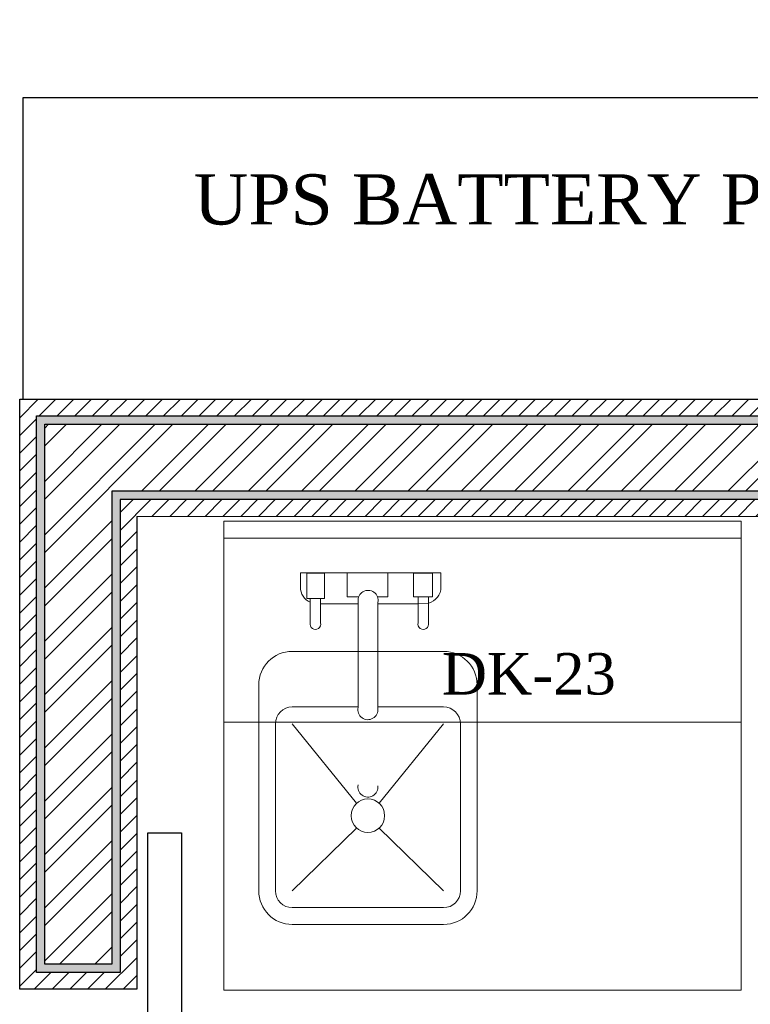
# Model space of a CAD drawing. Extents: x 3940905 to 4145695, y 925352 to 1109797.
# Tile 628 of 656: x 4032760 to 4033850, y 1096441 to 1097911. Entities that reach past the tile are written whole.
import ezdxf

# ---------------------------------------------------------------- set-up
doc = ezdxf.new("R2010")
doc.units = 0
doc.header["$LTSCALE"] = 750
doc.header["$MEASUREMENT"] = 0
for name, color, linetype, lineweight in [('CIVIL WALLS', 7, 'CONTINUOUS', 30), ('CKD Equipments', 252, 'CONTINUOUS', 0), ('FURN', 15, 'CONTINUOUS', 5)]:
    doc.layers.add(name, color=color, linetype=linetype, lineweight=lineweight)
for name, color, linetype in [('DOOR', 44, 'CONTINUOUS'), ('PDF_A - TEXT', 7, 'CONTINUOUS'), ('S-Hatch_8', 7, 'CONTINUOUS'), ('TEXT', 7, 'CONTINUOUS')]:
    doc.layers.add(name, color=color, linetype=linetype)
doc.styles.add('CKD_Dimension Text', font='BOOKOS.TTF')
doc.styles.add('TXT1', font='times.ttf')

msp = doc.modelspace()

# ---------------------------------------------------------------- hatches: boundary and pattern name
at = {"layer": 'CIVIL WALLS', "true_color": 0x136734}
h = msp.add_hatch(dxfattribs=at)
h.set_pattern_fill('AR-CONC', color=116, scale=3)
h.set_pattern_definition([(50, (55598.317, 54286.193), (21.51780548, -1.88256405), [2.25, -24.75]), (355, (55598.317, 54286.193), (-4.16254001, 22.56576401), [1.8, -19.8]), (100.45144446, (55600.11, 54286.036), (17.3552654, 20.68319973), [1.91220576, -21.03426336]), (46.1842, (55598.317, 54292.193), (32.01723992, -4.96557842), [3.375, -37.125]), (96.6356355, (55600.985, 54291.78), (28.03985837, 29.22355802), [2.86831026, -31.5514128]), (351.184164, (55598.317, 54292.193), (28.03985835, 29.223558), [2.7, -29.70000003]), (21, (55601.317, 54290.693), (17.90721156, -12.07856672), [2.25, -24.75]), (326, (55601.317, 54290.693), (7.29945996, 21.75450135), [1.8, -19.8]), (71.45144474, (55602.81, 54289.687), (25.2066713, 9.67593458), [1.9122057, -21.03426336]), (37.5, (55598.317, 54286.193), (0.36479566, 9.986815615), [0, -19.56, 0, -20.1, 0, -19.875]), (7.5, (55598.317, 54286.193), (7.892086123, 11.832351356), [0, -11.46, 0, -19.11, 0, -7.575]), (327.5, (55591.627, 54286.193), (16.014673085, -0.676646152), [0, -7.5, 0, -23.4, 0, -31.05]), (317.5, (55588.627, 54286.193), (17.49558508, 3.00314947), [0, -9.75, 0, -15.54, 0, -22.05])])
h.paths.add_polyline_path([(4036035.8, 1097319.3), (4036035.8, 1097207), (4032897.2, 1097207), (4032897.2, 1096501), (4032797.2, 1096501), (4032797.2, 1097307), (4035436.8, 1097307), (4035436.8, 1097319.5)])
h.paths.add_polyline_path([(4036035.8, 1097307), (4036035.8, 1097194.5), (4032909.7, 1097194.5), (4032909.7, 1096488.5), (4032784.7, 1096488.5), (4032784.7, 1097319.5), (4035556.8, 1097319.5), (4035556.8, 1097307)])
h.paths.add_polyline_path([(4032897.2, 1095527), (4032797.2, 1095527), (4032797.2, 1094670.8), (4032897.2, 1094670.8)], flags=16)
h.paths.add_polyline_path([(4032909.7, 1095539.5), (4032784.7, 1095539.5), (4032784.7, 1094658.3), (4032909.7, 1094658.3)])
at = {"layer": 'S-Hatch_8'}
h = msp.add_hatch(dxfattribs=at)
h.set_pattern_fill('ANSI31', color=6, scale=150)
h.set_pattern_definition([(45, (55598.317, 54286.193), (-13.25825215, 13.25825215), [])])
h.paths.add_polyline_path([(4032909.7, 1095539.5), (4032784.7, 1095539.5), (4032784.7, 1094658.3), (4032909.7, 1094658.3)], flags=16)
h.paths.add_polyline_path([(4032934.7, 1095564.5), (4032759.7, 1095564.5), (4032759.7, 1094633.3), (4032934.7, 1094633.3)])
h.paths.add_polyline_path([(4036035.8, 1097319.5), (4036035.8, 1097194.5), (4032909.7, 1097194.5), (4032909.7, 1096488.5), (4032784.7, 1096488.5), (4032784.7, 1097319.5)], flags=16)
h.paths.add_polyline_path([(4039335.7, 1096589), (4040987, 1096589), (4040987, 1096464), (4039335.7, 1096464)], flags=17)
h.paths.add_polyline_path([(4039335.7, 1096614), (4041012, 1096614), (4041012, 1096439), (4039335.7, 1096439)])
h.paths.add_polyline_path([(4040862, 1095258.7), (4040862, 1095689), (4040987, 1095689), (4040987, 1095258.7), (4042012, 1095258.7), (4042012, 1095133.6), (4039635.8, 1095133.6), (4039635.8, 1095258.7)], flags=16)
h.paths.add_polyline_path([(4040837, 1095283.6), (4040837, 1095689), (4041012, 1095689), (4041012, 1095283.6), (4042037, 1095283.6), (4042037, 1095108.6), (4039635.8, 1095108.6), (4039635.8, 1095283.6)])
h.paths.add_polyline_path([(4044826.6, 1095744.1), (4044825.1, 1098019.7), (4044714.1, 1098019.4), (4044714.1, 1096994.4), (4043387, 1096994.4), (4043387, 1098078.4), (4043262, 1098078.4), (4043262, 1094831.4), (4043387, 1094831.4), (4043387, 1096869.4), (4044714.1, 1096869.4), (4044714.1, 1095868.9), (4044186.9, 1095868.9), (4044186.9, 1095743.9)], flags=17)
h.paths.add_polyline_path([(4044825, 1098044.4), (4044689.1, 1098044.4), (4044689.1, 1097019.4), (4043412, 1097019.4), (4043412, 1098103.4), (4043237, 1098103.4), (4043237, 1094806.4), (4043412, 1094806.4), (4043412, 1096844.4), (4044689.1, 1096844.4), (4044689.1, 1095893.9), (4044161.9, 1095893.9), (4044161.9, 1095718.9), (4044826.6, 1095719.4)])
h.paths.add_polyline_path([(4043387, 1099092.3), (4043753.6, 1099092.3), (4043753.6, 1099217.3), (4043263.4, 1099217.3), (4043263.4, 1098878.4), (4043387, 1098878.4)], flags=16)
h.paths.add_polyline_path([(4043412, 1099067.3), (4043753.6, 1099067.3), (4043753.6, 1099242.3), (4043236.9, 1099242.3), (4043237, 1098853.4), (4043412, 1098853.4)])
h.paths.add_polyline_path([(4041381.5, 1099092.3), (4041381.5, 1102053.4), (4041506.5, 1102053.4), (4041506.5, 1099217.3), (4042311.1, 1099217.3), (4042311.1, 1099092.3)], flags=16)
h.paths.add_polyline_path([(4041356.5, 1099067.3), (4041356.5, 1102078.4), (4041531.5, 1102078.4), (4041531.5, 1099242.3), (4042336.1, 1099242.3), (4042336.1, 1099067.3)])
h.paths.add_polyline_path([(4035556.8, 1097344.5), (4035556.8, 1097319.5), (4035436.8, 1097319.5), (4035436.8, 1097344.5), (4032759.7, 1097344.5), (4032759.7, 1096463.5), (4032934.7, 1096463.5), (4032934.7, 1097169.5), (4036035.8, 1097168.9), (4036035.8, 1097344.5)])
at = {"layer": 'S-Hatch_8', "true_color": 0x636466}
h = msp.add_hatch(dxfattribs=at)
h.set_pattern_fill('ANSI32', color=251, scale=150)
h.set_pattern_definition([(45, (55598.317, 54286.193), (-39.77475644, 39.77475644), []), (45, (55624.834, 54286.193), (-39.77475644, 39.77475644), [])])
h.paths.add_polyline_path([(4036035.8, 1097306.9), (4036035.8, 1097207), (4032897.2, 1097207), (4032897.2, 1096501), (4032797.2, 1096501), (4032797.2, 1097307), (4035436.8, 1097307), (4035436.8, 1097259), (4035556.8, 1097259), (4035556.8, 1097306.9)])

# ---------------------------------------------------------------- linework, layer by layer
at = {"layer": 'CIVIL WALLS', "color": 6, "elevation": -7.6}
msp.add_lwpolyline([(4035556.8, 1097344.5), (4035706.8, 1097344.5), (4036035.8, 1097344.5), (4036035.8, 1097168.9), (4032934.7, 1097169.5), (4032934.7, 1096463.5), (4032759.7, 1096463.5), (4032759.7, 1097344.5), (4035436.8, 1097344.5)], dxfattribs=at)
at = {"layer": 'CIVIL WALLS', "color": 116, "true_color": 0x136734, "elevation": -7.6}
msp.add_lwpolyline([(4035556.8, 1097319.5), (4035706.8, 1097319.5), (4036035.8, 1097319.5), (4036035.8, 1097194.5), (4032909.7, 1097194.5), (4032909.7, 1096488.5), (4032784.7, 1096488.5), (4032784.7, 1097319.5), (4035436.8, 1097319.5)], dxfattribs=at)
at = {"layer": 'CIVIL WALLS', "elevation": -7.6}
msp.add_lwpolyline([(4036035.8, 1097306.9), (4036035.8, 1097207), (4032897.2, 1097207), (4032897.2, 1096501), (4032797.2, 1096501), (4032797.2, 1097307), (4035436.8, 1097307), (4035436.8, 1097259), (4035556.8, 1097259), (4035556.8, 1097306.9)], close=True, dxfattribs=at)
at = {"layer": 'CKD Equipments', "lineweight": 5}
for p, q in [((4033064.6, 1096462.2, -7.6), (4033064.6, 1097162.2, -7.6)), ((4033836.5, 1096462.1, 167), (4033836.5, 1097162.2, 167)), ((4033064.6, 1097137.2, -7.6), (4033836.5, 1097137.2, -7.6)), ((4033836.5, 1096462.2, -7.6), (4033064.6, 1096462.2, -7.6))]:
    msp.add_line(p, q, dxfattribs=at)
at = {"layer": 'CKD Equipments', "ltscale": 2}
msp.add_line((4033836.5, 1097162.2, -7.6), (4033064.6, 1097162.2, -7.6), dxfattribs=at)
at = {"layer": 'CKD Equipments', "color": 6}
for p, q in [((4033178.7, 1097064, 197.4), (4033178.7, 1097085.3, 197.4)), ((4033178.7, 1097085.3, 197.4), (4033388.5, 1097085.3, 197.4)), ((4033178.7, 1097064, 197.4), (4033178.7, 1097085.3, 197.4)), ((4033178.7, 1097085.3, 197.4), (4033388.5, 1097085.3, 197.4)), ((4033178.7, 1097064, 197.4), (4033178.7, 1097085.3, 197.4)), ((4033178.7, 1097085.3, 197.4), (4033388.5, 1097085.3, 197.4)), ((4033178.7, 1097064, 197.4), (4033178.7, 1097085.3, 197.4)), ((4033178.7, 1097085.3, 197.4), (4033388.5, 1097085.3, 197.4)), ((4033188.2, 1097046.8, 197.4), (4033188.2, 1097084.5, 197.4)), ((4033188.2, 1097084.5, 197.4), (4033214.9, 1097084.5, 197.4)), ((4033188.2, 1097046.8, 197.4), (4033188.2, 1097084.5, 197.4)), ((4033188.2, 1097084.5, 197.4), (4033214.9, 1097084.5, 197.4)), ((4033188.2, 1097046.8, 197.4), (4033188.2, 1097084.5, 197.4)), ((4033188.2, 1097084.5, 197.4), (4033214.9, 1097084.5, 197.4)), ((4033188.2, 1097046.8, 197.4), (4033188.2, 1097084.5, 197.4)), ((4033188.2, 1097084.5, 197.4), (4033214.9, 1097084.5, 197.4)), ((4033214.9, 1097084.5, 197.4), (4033214.9, 1097046.8, 197.4)), ((4033214.9, 1097084.5, 197.4), (4033214.9, 1097046.8, 197.4)), ((4033214.9, 1097084.5, 197.4), (4033214.9, 1097046.8, 197.4)), ((4033214.9, 1097084.5, 197.4), (4033214.9, 1097046.8, 197.4)), ((4033248.6, 1097049.2, 197.4), (4033248.6, 1097085.3, 197.4)), ((4033248.6, 1097085.3, 197.4), (4033309.2, 1097085.3, 197.4)), ((4033248.6, 1097049.2, 197.4), (4033248.6, 1097085.3, 197.4)), ((4033248.6, 1097085.3, 197.4), (4033309.2, 1097085.3, 197.4)), ((4033248.6, 1097049.2, 197.4), (4033248.6, 1097085.3, 197.4)), ((4033248.6, 1097085.3, 197.4), (4033309.2, 1097085.3, 197.4)), ((4033248.6, 1097049.2, 197.4), (4033248.6, 1097085.3, 197.4)), ((4033248.6, 1097085.3, 197.4), (4033309.2, 1097085.3, 197.4)), ((4033309.2, 1097085.3, 197.4), (4033309.2, 1097049.2, 197.4)), ((4033309.2, 1097085.3, 197.4), (4033309.2, 1097049.2, 197.4)), ((4033309.2, 1097085.3, 197.4), (4033309.2, 1097049.2, 197.4)), ((4033309.2, 1097085.3, 197.4), (4033309.2, 1097049.2, 197.4)), ((4033347.5, 1097049.2, 197.4), (4033347.5, 1097084.5, 197.4)), ((4033347.5, 1097084.5, 197.4), (4033375.9, 1097084.5, 197.4)), ((4033347.5, 1097049.2, 197.4), (4033347.5, 1097084.5, 197.4)), ((4033347.5, 1097084.5, 197.4), (4033375.9, 1097084.5, 197.4)), ((4033347.5, 1097049.2, 197.4), (4033347.5, 1097084.5, 197.4)), ((4033347.5, 1097084.5, 197.4), (4033375.9, 1097084.5, 197.4)), ((4033347.5, 1097049.2, 197.4), (4033347.5, 1097084.5, 197.4)), ((4033347.5, 1097084.5, 197.4), (4033375.9, 1097084.5, 197.4)), ((4033375.9, 1097084.5, 197.4), (4033375.9, 1097049.2, 197.4)), ((4033375.9, 1097084.5, 197.4), (4033375.9, 1097049.2, 197.4)), ((4033375.9, 1097084.5, 197.4), (4033375.9, 1097049.2, 197.4)), ((4033375.9, 1097084.5, 197.4), (4033375.9, 1097049.2, 197.4)), ((4033388.5, 1097085.3, 197.4), (4033388.5, 1097064, 197.4)), ((4033388.5, 1097085.3, 197.4), (4033388.5, 1097064, 197.4)), ((4033388.5, 1097085.3, 197.4), (4033388.5, 1097064, 197.4)), ((4033388.5, 1097085.3, 197.4), (4033388.5, 1097064, 197.4)), ((4033214.9, 1097046.8, 197.4), (4033188.2, 1097046.8, 197.4)), ((4033214.9, 1097046.8, 197.4), (4033188.2, 1097046.8, 197.4)), ((4033214.9, 1097046.8, 197.4), (4033188.2, 1097046.8, 197.4)), ((4033214.9, 1097046.8, 197.4), (4033188.2, 1097046.8, 197.4)), ((4033193.4, 1097010.7, 197.4), (4033193.4, 1097046.8, 197.4)), ((4033193.4, 1097010.7, 197.4), (4033193.4, 1097046.8, 197.4)), ((4033193.4, 1097010.7, 197.4), (4033193.4, 1097046.8, 197.4)), ((4033193.4, 1097010.7, 197.4), (4033193.4, 1097046.8, 197.4)), ((4033208.9, 1097046.8, 197.4), (4033208.9, 1097010.7, 197.4)), ((4033208.9, 1097046.8, 197.4), (4033208.9, 1097010.7, 197.4)), ((4033208.9, 1097046.8, 197.4), (4033208.9, 1097010.7, 197.4)), ((4033208.9, 1097046.8, 197.4), (4033208.9, 1097010.7, 197.4)), ((4033264.8, 1097039, 197.4), (4033208.9, 1097039, 197.4)), ((4033264.8, 1097039, 197.4), (4033208.9, 1097039, 197.4)), ((4033264.8, 1097039, 197.4), (4033208.9, 1097039, 197.4)), ((4033264.8, 1097039, 197.4), (4033208.9, 1097039, 197.4)), ((4033265.6, 1097049.2, 197.4), (4033248.6, 1097049.2, 197.4)), ((4033265.6, 1097049.2, 197.4), (4033248.6, 1097049.2, 197.4)), ((4033265.6, 1097049.2, 197.4), (4033248.6, 1097049.2, 197.4)), ((4033265.6, 1097049.2, 197.4), (4033248.6, 1097049.2, 197.4)), ((4033264.8, 1097042.4, 197.4), (4033264.8, 1096884.1, 197.4)), ((4033264.8, 1097042.4, 197.4), (4033264.8, 1096884.1, 197.4)), ((4033264.8, 1097042.4, 197.4), (4033264.8, 1096884.1, 197.4)), ((4033264.8, 1097042.4, 197.4), (4033264.8, 1096884.1, 197.4)), ((4033309.2, 1097049.2, 197.4), (4033293.8, 1097049.2, 197.4)), ((4033309.2, 1097049.2, 197.4), (4033293.8, 1097049.2, 197.4)), ((4033309.2, 1097049.2, 197.4), (4033293.8, 1097049.2, 197.4)), ((4033309.2, 1097049.2, 197.4), (4033293.8, 1097049.2, 197.4)), ((4033294.4, 1096882.7, 197.4), (4033294.4, 1097042, 197.4)), ((4033294.4, 1096882.7, 197.4), (4033294.4, 1097042, 197.4)), ((4033294.4, 1096882.7, 197.4), (4033294.4, 1097042, 197.4)), ((4033294.4, 1096882.7, 197.4), (4033294.4, 1097042, 197.4)), ((4033354.3, 1097039, 197.4), (4033294.4, 1097039, 197.4)), ((4033354.3, 1097039, 197.4), (4033294.4, 1097039, 197.4)), ((4033354.3, 1097039, 197.4), (4033294.4, 1097039, 197.4)), ((4033354.3, 1097039, 197.4), (4033294.4, 1097039, 197.4)), ((4033375.9, 1097049.2, 197.4), (4033347.5, 1097049.2, 197.4)), ((4033375.9, 1097049.2, 197.4), (4033347.5, 1097049.2, 197.4)), ((4033375.9, 1097049.2, 197.4), (4033347.5, 1097049.2, 197.4)), ((4033375.9, 1097049.2, 197.4), (4033347.5, 1097049.2, 197.4)), ((4033354.3, 1097010.7, 197.4), (4033354.3, 1097049.2, 197.4)), ((4033354.3, 1097010.7, 197.4), (4033354.3, 1097049.2, 197.4)), ((4033354.3, 1097010.7, 197.4), (4033354.3, 1097049.2, 197.4)), ((4033354.3, 1097010.7, 197.4), (4033354.3, 1097049.2, 197.4)), ((4033369.8, 1097039.8, 197.4), (4033354.3, 1097039, 197.4)), ((4033369.8, 1097010.7, 197.4), (4033369.8, 1097049.2, 197.4))]:
    msp.add_line(p, q, dxfattribs=at)
at = {"layer": 'CKD Equipments', "color": 4}
for p, q in [((4033392.5, 1096968, 197.4), (4033166.5, 1096968, 197.4)), ((4033392.5, 1096968, 197.4), (4033166.5, 1096968, 197.4)), ((4033392.5, 1096968, 197.4), (4033166.5, 1096968, 197.4)), ((4033392.5, 1096968, 197.4), (4033166.5, 1096968, 197.4)), ((4033116.5, 1096918, 197.4), (4033116.5, 1096610.4, 197.4)), ((4033116.5, 1096918, 197.4), (4033116.5, 1096610.4, 197.4)), ((4033116.5, 1096918, 197.4), (4033116.5, 1096610.4, 197.4)), ((4033116.5, 1096918, 197.4), (4033116.5, 1096610.4, 197.4)), ((4033442.5, 1096610.4, 197.4), (4033442.5, 1096918, 197.4)), ((4033442.5, 1096610.4, 197.4), (4033442.5, 1096918, 197.4)), ((4033442.5, 1096610.4, 197.4), (4033442.5, 1096918, 197.4)), ((4033442.5, 1096610.4, 197.4), (4033442.5, 1096918, 197.4)), ((4033264.8, 1096885, 197.4), (4033166.5, 1096885, 197.4)), ((4033264.8, 1096885, 197.4), (4033166.5, 1096885, 197.4)), ((4033264.8, 1096885, 197.4), (4033166.5, 1096885, 197.4)), ((4033264.8, 1096885, 197.4), (4033166.5, 1096885, 197.4)), ((4033392.5, 1096885, 197.4), (4033294.4, 1096885, 197.4)), ((4033392.5, 1096885, 197.4), (4033294.4, 1096885, 197.4)), ((4033392.5, 1096885, 197.4), (4033294.4, 1096885, 197.4)), ((4033392.5, 1096885, 197.4), (4033294.4, 1096885, 197.4)), ((4033141.5, 1096860, 197.4), (4033141.5, 1096610.4, 197.4)), ((4033141.5, 1096860, 197.4), (4033141.5, 1096610.4, 197.4)), ((4033141.5, 1096860, 197.4), (4033141.5, 1096610.4, 197.4)), ((4033141.5, 1096860, 197.4), (4033141.5, 1096610.4, 197.4)), ((4033262.6, 1096741.2, 197.4), (4033166.5, 1096860, 197.4)), ((4033262.6, 1096741.2, 197.4), (4033166.5, 1096860, 197.4)), ((4033262.6, 1096741.2, 197.4), (4033166.5, 1096860, 197.4)), ((4033262.6, 1096741.2, 197.4), (4033166.5, 1096860, 197.4)), ((4033296.3, 1096741.2, 197.4), (4033392.5, 1096860, 197.4)), ((4033296.3, 1096741.2, 197.4), (4033392.5, 1096860, 197.4)), ((4033296.3, 1096741.2, 197.4), (4033392.5, 1096860, 197.4)), ((4033296.3, 1096741.2, 197.4), (4033392.5, 1096860, 197.4)), ((4033417.5, 1096610.4, 197.4), (4033417.5, 1096860, 197.4)), ((4033417.5, 1096610.4, 197.4), (4033417.5, 1096860, 197.4)), ((4033417.5, 1096610.4, 197.4), (4033417.5, 1096860, 197.4)), ((4033417.5, 1096610.4, 197.4), (4033417.5, 1096860, 197.4)), ((4033166.5, 1096610.4, 197.4), (4033262.6, 1096704.2, 197.4)), ((4033166.5, 1096610.4, 197.4), (4033262.6, 1096704.2, 197.4)), ((4033166.5, 1096610.4, 197.4), (4033262.6, 1096704.2, 197.4)), ((4033166.5, 1096610.4, 197.4), (4033262.6, 1096704.2, 197.4)), ((4033392.5, 1096610.4, 197.4), (4033296.3, 1096704.2, 197.4)), ((4033392.5, 1096610.4, 197.4), (4033296.3, 1096704.2, 197.4)), ((4033392.5, 1096610.4, 197.4), (4033296.3, 1096704.2, 197.4)), ((4033392.5, 1096610.4, 197.4), (4033296.3, 1096704.2, 197.4)), ((4033166.5, 1096585.4, 197.4), (4033392.5, 1096585.4, 197.4)), ((4033166.5, 1096585.4, 197.4), (4033392.5, 1096585.4, 197.4)), ((4033166.5, 1096585.4, 197.4), (4033392.5, 1096585.4, 197.4)), ((4033166.5, 1096585.4, 197.4), (4033392.5, 1096585.4, 197.4)), ((4033166.5, 1096560.4, 197.4), (4033392.5, 1096560.4, 197.4)), ((4033166.5, 1096560.4, 197.4), (4033392.5, 1096560.4, 197.4)), ((4033166.5, 1096560.4, 197.4), (4033392.5, 1096560.4, 197.4)), ((4033166.5, 1096560.4, 197.4), (4033392.5, 1096560.4, 197.4))]:
    msp.add_line(p, q, dxfattribs=at)
at = {"layer": 'CKD Equipments'}
msp.add_line((4033836.8, 1096862.2, -11.9), (4033064.8, 1096862.2, -134.6), dxfattribs=at)
at = {"layer": 'CKD Equipments', "color": 4}
msp.add_circle((4033279.5, 1096722.7, 197.4), 25, dxfattribs=at)
msp.add_circle((4033279.5, 1096722.7, 197.4), 25, dxfattribs=at)
msp.add_circle((4033279.5, 1096722.7, 197.4), 25, dxfattribs=at)
msp.add_circle((4033279.5, 1096722.7, 197.4), 25, dxfattribs=at)
at = {"layer": 'CKD Equipments', "color": 6}
for centre, radius, start, end in [((4033203.7, 1097064, 197.4), 25, 180, 245.5597), ((4033203.7, 1097064, 197.4), 25, 180, 245.5597), ((4033203.7, 1097064, 197.4), 25, 180, 245.5597), ((4033203.7, 1097064, 197.4), 25, 180, 245.5597), ((4033279.7, 1097044.1, 197.4), 15, 347.8667, 186.3738), ((4033279.7, 1097044.1, 197.4), 15, 347.8667, 186.3738), ((4033279.7, 1097044.1, 197.4), 15, 347.8667, 186.3738), ((4033279.7, 1097044.1, 197.4), 15, 347.8667, 186.3738), ((4033363.5, 1097064, 197.4), 25, 284.719, 0), ((4033363.5, 1097064, 197.4), 25, 284.719, 0), ((4033363.5, 1097064, 197.4), 25, 284.719, 0), ((4033363.5, 1097064, 197.4), 25, 284.719, 0), ((4033201.1, 1097008.7, 197.4), 8, 165.6134, 14.3866), ((4033201.1, 1097008.7, 197.4), 8, 165.6134, 14.3866), ((4033201.1, 1097008.7, 197.4), 8, 165.6134, 14.3866), ((4033201.1, 1097008.7, 197.4), 8, 165.6134, 14.3866), ((4033362.1, 1097008.7, 197.4), 8, 165.6134, 14.3866), ((4033362.1, 1097008.7, 197.4), 8, 165.6134, 14.3866), ((4033362.1, 1097008.7, 197.4), 8, 165.6134, 14.3866), ((4033362.1, 1097008.7, 197.4), 8, 165.6134, 14.3866), ((4033279.5, 1096881, 197.4), 15, 167.8667, 6.3738)]:
    msp.add_arc(centre, radius, start, end, dxfattribs=at)
at = {"layer": 'CKD Equipments', "color": 4}
for centre, radius, start, end in [((4033166.5, 1096918, 197.4), 50, 90, 180), ((4033166.5, 1096918, 197.4), 50, 90, 180), ((4033166.5, 1096918, 197.4), 50, 90, 180), ((4033166.5, 1096918, 197.4), 50, 90, 180), ((4033392.5, 1096918, 197.4), 50, 0, 90), ((4033392.5, 1096918, 197.4), 50, 0, 90), ((4033392.5, 1096918, 197.4), 50, 0, 90), ((4033392.5, 1096918, 197.4), 50, 0, 90), ((4033166.5, 1096860, 197.4), 25, 90, 180), ((4033166.5, 1096860, 197.4), 25, 90, 180), ((4033166.5, 1096860, 197.4), 25, 90, 180), ((4033166.5, 1096860, 197.4), 25, 90, 180), ((4033392.5, 1096860, 197.4), 25, 0, 90), ((4033392.5, 1096860, 197.4), 25, 0, 90), ((4033392.5, 1096860, 197.4), 25, 0, 90), ((4033392.5, 1096860, 197.4), 25, 0, 90), ((4033279.5, 1096765.5, 197.4), 15, 167.8667, 6.3738), ((4033279.5, 1096765.5, 197.4), 15, 167.8667, 6.3738), ((4033279.5, 1096765.5, 197.4), 15, 167.8667, 6.3738), ((4033166.5, 1096610.4, 197.4), 50, 180, 270), ((4033166.5, 1096610.4, 197.4), 50, 180, 270), ((4033166.5, 1096610.4, 197.4), 50, 180, 270), ((4033166.5, 1096610.4, 197.4), 50, 180, 270), ((4033166.5, 1096610.4, 197.4), 25, 180, 270), ((4033166.5, 1096610.4, 197.4), 25, 180, 270), ((4033166.5, 1096610.4, 197.4), 25, 180, 270), ((4033166.5, 1096610.4, 197.4), 25, 180, 270), ((4033392.5, 1096610.4, 197.4), 25, 270, 0), ((4033392.5, 1096610.4, 197.4), 50, 270, 0), ((4033392.5, 1096610.4, 197.4), 25, 270, 0), ((4033392.5, 1096610.4, 197.4), 50, 270, 0), ((4033392.5, 1096610.4, 197.4), 25, 270, 0), ((4033392.5, 1096610.4, 197.4), 50, 270, 0), ((4033392.5, 1096610.4, 197.4), 25, 270, 0), ((4033392.5, 1096610.4, 197.4), 50, 270, 0)]:
    msp.add_arc(centre, radius, start, end, dxfattribs=at)
at = {"layer": 'DOOR', "elevation": -7.6}
msp.add_lwpolyline([(4032950.9, 1096697.2), (4033001.1, 1096697.2), (4033001.1, 1096140.2), (4032950.9, 1096140.2)], close=True, dxfattribs=at)
at = {"layer": 'FURN', "lineweight": 30, "elevation": -7.6}
msp.add_lwpolyline([(4034513.8, 1097794.5), (4032764.4, 1097794.5), (4032764.4, 1097344.5), (4034513.8, 1097344.5)], close=True, dxfattribs=at)

# ---------------------------------------------------------------- texts
at = {"layer": 'PDF_A - TEXT', "insert": (4033150.9, 1096965.5, -7.6), "char_height": 61.963, "width": 737.525, "attachment_point": 1, "style": 'CKD_Dimension Text'}
msp.add_mtext('\\pxqc;DK-23', dxfattribs=at)
at = {"layer": 'TEXT', "insert": (4033019.3, 1097680.3, -7.6), "char_height": 75, "width": 1208.385, "attachment_point": 1, "style": 'TXT1'}
msp.add_mtext('UPS BATTERY PANEL', dxfattribs=at)

doc.saveas('drawing.dxf')
